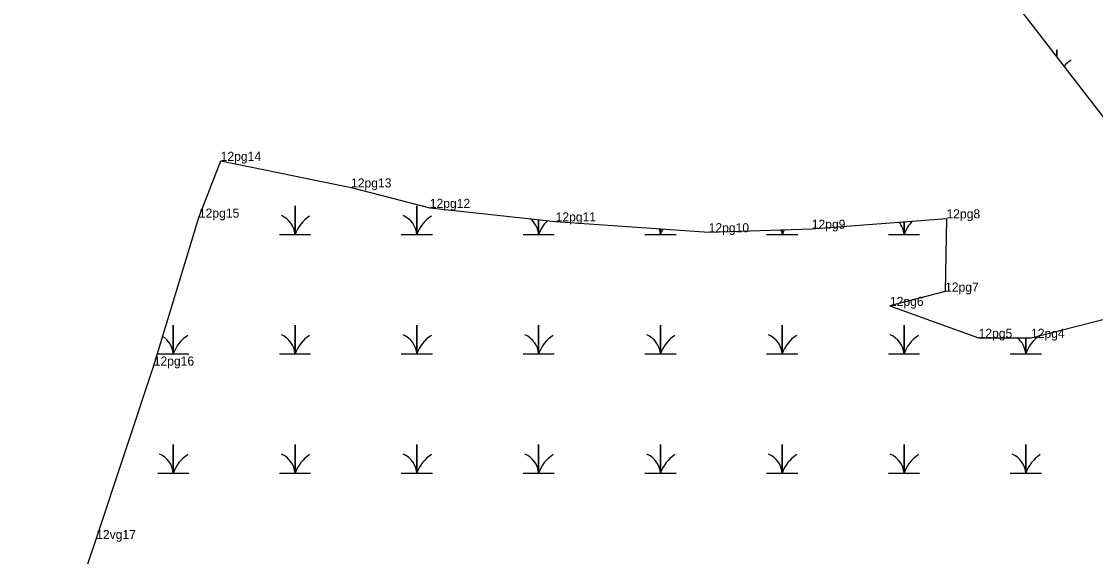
# Model space of a CAD drawing. Extents: x 2072529 to 2268796, y 436423 to 470406.
# Drawn here: x 2228751 to 2229344, y 451056 to 451351 of the extents above; entities that cross this region are included whole.
import ezdxf

# ---------------------------------------------------------------- set-up
doc = ezdxf.new("R2010")
doc.units = 0
for name, color, linetype in [('Exist Environmental Wetland Boundary Cogo Comment', 7, 'Continuous'), ('Exist Environmental Wetland Boundary Cogo Point CELL', 7, 'Continuous'), ('Old_Level_20', 7, 'Continuous'), ('Old_Level_52', 7, 'Continuous')]:
    doc.layers.add(name, color=color, linetype=linetype)

msp = doc.modelspace()

# ---------------------------------------------------------------- linework, layer by layer
at = {"layer": 'Exist Environmental Wetland Boundary Cogo Point CELL'}
for points in [[(2229322.88, 451331.31), (2229322.88, 451335.06), (2229322.88, 451331.31)], [(2228893.69, 451233.19), (2228902.29, 451233.19), (2228902.29, 451248.97), (2228902.29, 451233.19), (2228910.89, 451233.19)], [(2228960.94, 451233.19), (2228969.54, 451233.19), (2228969.54, 451248.97), (2228969.54, 451233.19), (2228978.14, 451233.19)], [(2229028.19, 451233.19), (2229036.79, 451233.19), (2229036.79, 451241.45)], [(2229036.79, 451241.45), (2229036.79, 451233.19), (2229045.39, 451233.19)], [(2229095.44, 451233.19), (2229104.04, 451233.19), (2229104.04, 451236.36)], [(2229104.04, 451236.36), (2229104.04, 451233.19), (2229112.64, 451233.19)], [(2229229.94, 451233.19), (2229238.54, 451233.19), (2229238.54, 451240.34)], [(2229238.54, 451240.34), (2229238.54, 451233.19), (2229247.14, 451233.19)], [(2229162.69, 451233.19), (2229171.29, 451233.19), (2229171.29, 451235.86)], [(2229171.29, 451235.86), (2229171.29, 451233.19), (2229179.89, 451233.19)], [(2228826.44, 451167.39), (2228835.04, 451167.39), (2228835.04, 451183.17), (2228835.04, 451167.39), (2228843.64, 451167.39)], [(2228893.69, 451167.39), (2228902.29, 451167.39), (2228902.29, 451183.17), (2228902.29, 451167.39), (2228910.89, 451167.39)], [(2228960.94, 451167.39), (2228969.54, 451167.39), (2228969.54, 451183.17), (2228969.54, 451167.39), (2228978.14, 451167.39)], [(2229028.19, 451167.39), (2229036.79, 451167.39), (2229036.79, 451183.17), (2229036.79, 451167.39), (2229045.39, 451167.39)], [(2229095.44, 451167.39), (2229104.04, 451167.39), (2229104.04, 451183.17), (2229104.04, 451167.39), (2229112.64, 451167.39)], [(2229162.69, 451167.39), (2229171.29, 451167.39), (2229171.29, 451183.17), (2229171.29, 451167.39), (2229179.89, 451167.39)], [(2229229.94, 451167.39), (2229238.54, 451167.39), (2229238.54, 451183.17), (2229238.54, 451167.39), (2229247.14, 451167.39)], [(2229297.19, 451167.39), (2229305.79, 451167.39), (2229305.79, 451176.23)], [(2229305.79, 451176.23), (2229305.79, 451167.39), (2229314.39, 451167.39)], [(2228826.44, 451101.59), (2228835.04, 451101.59), (2228835.04, 451117.37), (2228835.04, 451101.59), (2228843.64, 451101.59)], [(2228893.69, 451101.59), (2228902.29, 451101.59), (2228902.29, 451117.37), (2228902.29, 451101.59), (2228910.89, 451101.59)], [(2228960.94, 451101.59), (2228969.54, 451101.59), (2228969.54, 451117.37), (2228969.54, 451101.59), (2228978.14, 451101.59)], [(2229028.19, 451101.59), (2229036.79, 451101.59), (2229036.79, 451117.37), (2229036.79, 451101.59), (2229045.39, 451101.59)], [(2229095.44, 451101.59), (2229104.04, 451101.59), (2229104.04, 451117.37), (2229104.04, 451101.59), (2229112.64, 451101.59)], [(2229162.69, 451101.59), (2229171.29, 451101.59), (2229171.29, 451117.37), (2229171.29, 451101.59), (2229179.89, 451101.59)], [(2229229.94, 451101.59), (2229238.54, 451101.59), (2229238.54, 451117.37), (2229238.54, 451101.59), (2229247.14, 451101.59)], [(2229297.19, 451101.59), (2229305.79, 451101.59), (2229305.79, 451117.37), (2229305.79, 451101.59), (2229314.39, 451101.59)]]:
    msp.add_lwpolyline(points, dxfattribs=at)
for centre, radius, start, end in [((2229341.12, 451313.22), 19.22, 122.12745, 137.80169), ((2228890.02, 451232.3), 12.3, 4.14034, 67.53497), ((2228920.53, 451227.13), 19.22, 122.12745, 161.62219), ((2228957.27, 451232.3), 12.3, 4.14034, 67.53497), ((2228987.78, 451227.13), 19.22, 122.12745, 161.62219), ((2229024.52, 451232.3), 12.3, 4.14034, 51.65854), ((2229055.03, 451227.13), 19.22, 134.12609, 161.62219), ((2229091.77, 451232.3), 12.3, 4.14034, 19.49496), ((2229122.28, 451227.13), 19.22, 151.62419, 161.62219), ((2229226.27, 451232.3), 12.3, 4.14034, 39.49816), ((2229256.78, 451227.13), 19.22, 135.11457, 161.62219), ((2229159.02, 451232.3), 12.3, 4.14034, 16.72844), ((2229189.53, 451227.13), 19.22, 152.86358, 161.62219), ((2228822.77, 451166.5), 12.3, 4.14034, 58.7942), ((2228853.28, 451161.33), 19.22, 122.12745, 161.62219), ((2228890.02, 451166.5), 12.3, 4.14034, 67.53497), ((2228920.53, 451161.33), 19.22, 122.12745, 161.62219), ((2228957.27, 451166.5), 12.3, 4.14034, 67.53497), ((2228987.78, 451161.33), 19.22, 122.12745, 161.62219), ((2229024.52, 451166.5), 12.3, 4.14034, 67.53497), ((2229055.03, 451161.33), 19.22, 122.12745, 161.62219), ((2229091.77, 451166.5), 12.3, 4.14034, 67.53497), ((2229122.28, 451161.33), 19.22, 122.12745, 161.62219), ((2229159.02, 451166.5), 12.3, 4.14034, 67.53497), ((2229189.53, 451161.33), 19.22, 122.12745, 161.62219), ((2229226.27, 451166.5), 12.3, 4.14034, 67.53497), ((2229256.78, 451161.33), 19.22, 122.12745, 161.62219), ((2229324.03, 451161.33), 19.22, 122.86413, 161.62219), ((2229293.52, 451166.5), 12.3, 4.14034, 52.26433), ((2228822.77, 451100.7), 12.3, 4.14034, 67.53497), ((2228853.28, 451095.53), 19.22, 122.12745, 161.62219), ((2228890.02, 451100.7), 12.3, 4.14034, 67.53497), ((2228920.53, 451095.53), 19.22, 122.12745, 161.62219), ((2228957.27, 451100.7), 12.3, 4.14034, 67.53497), ((2228987.78, 451095.53), 19.22, 122.12745, 161.62219), ((2229024.52, 451100.7), 12.3, 4.14034, 67.53497), ((2229055.03, 451095.53), 19.22, 122.12745, 161.62219), ((2229091.77, 451100.7), 12.3, 4.14034, 67.53497), ((2229122.28, 451095.53), 19.22, 122.12745, 161.62219), ((2229159.02, 451100.7), 12.3, 4.14034, 67.53497), ((2229189.53, 451095.53), 19.22, 122.12745, 161.62219), ((2229226.27, 451100.7), 12.3, 4.14034, 67.53497), ((2229256.78, 451095.53), 19.22, 122.12745, 161.62219), ((2229293.52, 451100.7), 12.3, 4.14034, 67.53497), ((2229324.03, 451095.53), 19.22, 122.12745, 161.62219)]:
    msp.add_arc(centre, radius, start, end, dxfattribs=at)
at = {"layer": 'Old_Level_20'}
for p, q in [((2228861.2, 451273.86), (2228861.2, 451273.86)), ((2228933.18, 451259.19), (2228933.18, 451259.19)), ((2228849.17, 451242.54), (2228849.17, 451242.54)), ((2228976.66, 451247.91), (2228976.66, 451247.91)), ((2229261.98, 451242.15), (2229261.98, 451242.15)), ((2229046.17, 451240.44), (2229046.17, 451240.44)), ((2229187.59, 451236.41), (2229187.59, 451236.41)), ((2229130.67, 451234.48), (2229130.67, 451234.48)), ((2229261.21, 451201.73), (2229261.21, 451201.73)), ((2229230.76, 451193.83), (2229230.76, 451193.83)), ((2229279.73, 451176.25), (2229279.73, 451176.25)), ((2229308.66, 451176.22), (2229308.66, 451176.22)), ((2228824.23, 451160.93), (2228824.23, 451160.93)), ((2228792.46, 451065.26), (2228792.46, 451065.26))]:
    msp.add_line(p, q, dxfattribs=at)
msp.add_lwpolyline([(2228751.2, 450943.22), (2228792.46, 451065.26), (2228824.23, 451160.93), (2228849.17, 451242.54), (2228861.2, 451273.86), (2228933.18, 451259.19), (2228976.66, 451247.91), (2229046.17, 451240.44), (2229130.67, 451234.48), (2229187.59, 451236.41), (2229261.98, 451242.15), (2229261.21, 451201.73), (2229230.76, 451193.83), (2229279.73, 451176.25), (2229308.66, 451176.22), (2229358.41, 451188.85), (2229383.21, 451183.94), (2229409.63, 451167.28)], dxfattribs=at)
at = {"layer": 'Old_Level_52'}
msp.add_lwpolyline([(2228933.83, 451795.85), (2228976.21, 451773.86), (2229000.02, 451702.66), (2229023.31, 451649.28), (2229046.5, 451600.21), (2229079.47, 451548.53), (2229127.8, 451482.28), (2229190.08, 451451.65), (2229267.38, 451400.92), (2229294.81, 451367.69), (2229366.97, 451274.18), (2229367.34, 451273.73), (2229395.61, 451201.43), (2229409.63, 451167.28), (2229427.34, 451140.76), (2229444.31, 451111.6), (2229465.09, 451122.24), (2229488.39, 451115.29), (2229545.28, 451079.31), (2229562.75, 451050.09)], dxfattribs=at)

# ---------------------------------------------------------------- texts
at = {"layer": 'Exist Environmental Wetland Boundary Cogo Comment'}
for s, p in [('12pg14', (2228861.2, 451273.86)), ('12pg13', (2228933.18, 451259.19)), ('12pg12', (2228976.66, 451247.91)), ('12pg15', (2228849.17, 451242.54)), ('12pg11', (2229046.17, 451240.44)), ('12pg8', (2229261.98, 451242.15)), ('12pg10', (2229130.67, 451234.48)), ('12pg9', (2229187.59, 451236.41)), ('12pg7', (2229261.21, 451201.73)), ('12pg6', (2229230.76, 451193.83)), ('12pg5', (2229279.73, 451176.25)), ('12pg4', (2229308.66, 451176.22)), ('12pg16', (2228824.23, 451160.93)), ('12vg17', (2228792.46, 451065.26))]:
    msp.add_text(s, height=5, dxfattribs=at).set_placement(p)

doc.saveas('drawing.dxf')
